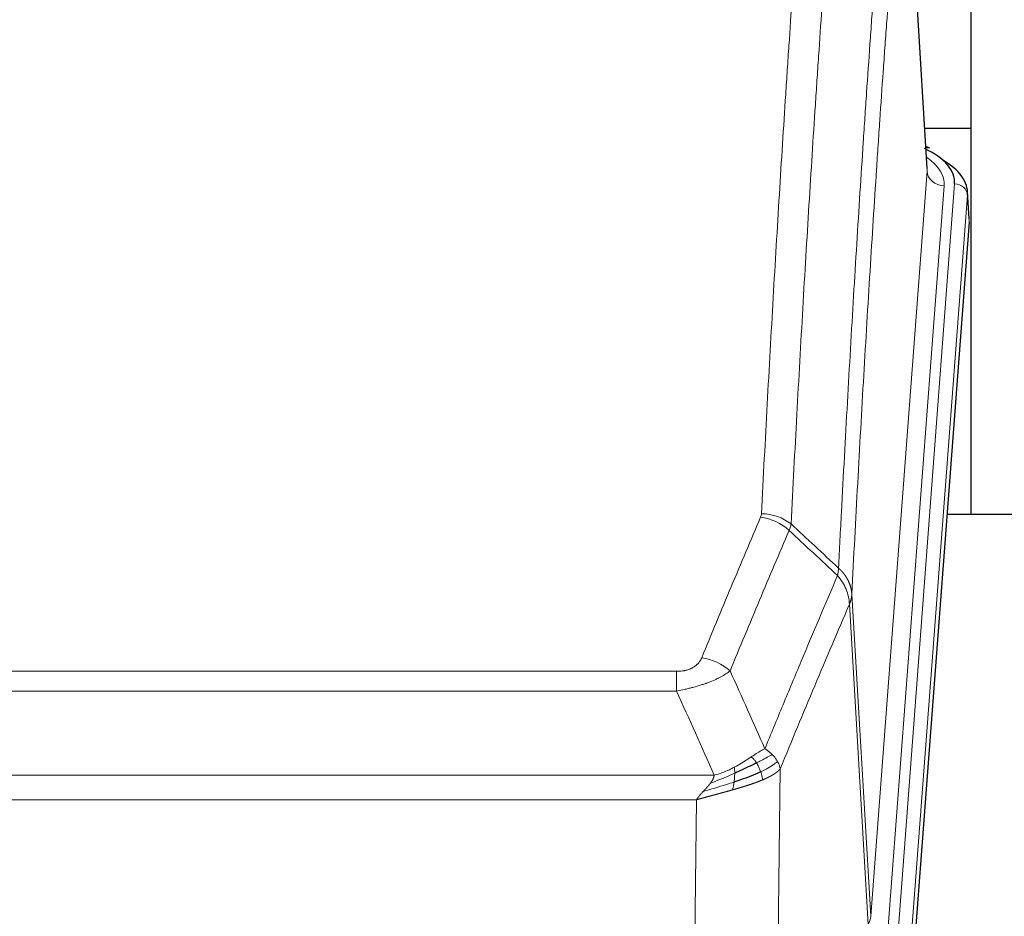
# Model space of a CAD drawing. Header units: inches. Extents: x 0 to 23760, y -13 to 16800.
# Tile 276 of 280: x 21159 to 21387, y 14396 to 14604. Entities that reach past the tile are written whole.
import ezdxf

# ---------------------------------------------------------------- set-up
doc = ezdxf.new("R2010")
doc.units = ezdxf.units.IN
doc.layers.add('1', color=7, linetype='Continuous', true_color=0xffffff)

msp = doc.modelspace()

# ---------------------------------------------------------------- linework, layer by layer
at = {"layer": '1', "color": 2, "linetype": 'Continuous', "lineweight": 25}
for p, q in [((21379.668, 14578.645), (21379.668, 14681.753)), ((21369.436, 14569.25), (21364.186, 14655.887)), ((21368.815, 14578.645), (21379.668, 14578.645)), ((21379.668, 14489.07), (21379.668, 14578.645)), ((21370.068, 14573.957), (21369.125, 14574.393)), ((21379.196, 14557.617), (21378.815, 14563.9)), ((21379.19, 14556.834), (21366.072, 14383.38)), ((21452.008, 14489.07), (21374.065, 14489.07))]:
    msp.add_line(p, q, dxfattribs=at)
at = {"layer": '1', "color": 110, "linetype": 'Continuous', "lineweight": 13}
for p, q in [((21369.432, 14568.675), (21364.184, 14655.264)), ((21356.365, 14395.902), (21369.432, 14568.675)), ((21373.424, 14565.248), (21360.358, 14392.475)), ((21362.705, 14392.323), (21375.816, 14565.683)), ((21378.81, 14563.113), (21365.699, 14389.753)), ((21379.19, 14556.834), (21378.81, 14563.113)), ((21351.989, 14470.578), (21356.365, 14395.902)), ((21355.784, 14393.993), (21351.433, 14468.245)), ((21105.997, 14452.697), (21311.339, 14452.697)), ((21311.339, 14448.134), (21311.339, 14452.697)), ((21311.339, 14448.134), (21105.997, 14448.134)), ((21335.39, 14430.1), (21334.432, 14354.449)), ((21097.265, 14428.654), (21320.071, 14428.654)), ((21315.958, 14422.91), (21101.378, 14422.91)), ((21314.99, 14346.414), (21315.958, 14422.91))]:
    msp.add_line(p, q, dxfattribs=at)
at = {"layer": '1', "color": 2, "linetype": 'Continuous', "lineweight": 25}
for centre, major_axis, ratio, start_param, end_param in [((21351.796, 14566.057), (24.034, 0.016), 0.461198, 6.2480186, 7.0671317), ((21368.81, 14571.234), (1.258, 2.724), 0.6272114, 6.2831797, 6.7581181), ((21351.796, 14563.396), (27.03, 0.194), 0.4633579, 6.2451225, 6.9481136)]:
    msp.add_ellipse(centre, major_axis=major_axis, ratio=ratio, start_param=start_param, end_param=end_param, dxfattribs=at)
at = {"layer": '1', "color": 110, "linetype": 'Continuous', "lineweight": 13}
for centre, major_axis, ratio, start_param, end_param in [((21349.405, 14565.622), (24.034, 0.016), 0.461198, 6.2480186, 6.8801307), ((21373.424, 14568.796), (3.989, -0.302), 0.8864705, 3.2608937, 4.7793301), ((21375.816, 14563.022), (2.991, -0.226), 0.8864705, 0.119301, 1.6377375), ((21330.848, 14480.157), (-9.188, 3.948), 0.8056434, 4.2999866, 5.045624), ((21331.035, 14480.949), (-9.987, 0.512), 0.8285973, 3.9974013, 4.7548106), ((21317.186, 14447.696), (9.245, -3.812), 0.7933159, 1.14397, 1.886928), ((21336.34, 14396.414), (-20.038, 0.241), 0.4621297, 2.903225, 3.1123764)]:
    msp.add_ellipse(centre, major_axis=major_axis, ratio=ratio, start_param=start_param, end_param=end_param, dxfattribs=at)
for points, knots in [([(21331.035, 14489.239), (21331.473, 14497.817), (21332.363, 14514.736), (21333.284, 14531.178), (21333.986, 14543.331), (21334.222, 14547.352), (21334.698, 14555.335), (21334.937, 14559.296), (21335.663, 14571.092), (21336.154, 14578.833), (21336.778, 14588.358), (21336.903, 14590.255), (21337.154, 14594.033), (21337.532, 14599.678), (21337.915, 14605.252), (21338.686, 14616.306), (21339.728, 14630.795), (21341.335, 14651.78), (21342.436, 14665.27), (21342.994, 14671.89)], [0, 0, 0, 0, 0.125, 0.25, 0.25, 0.3125, 0.3125, 0.375, 0.375, 0.5, 0.5, 0.53125, 0.53125, 0.5625, 0.625, 0.625, 0.75, 0.875, 1, 1, 1, 1]), ([(21349.877, 14669.301), (21349.319, 14662.688), (21348.217, 14649.214), (21346.607, 14628.253), (21345.563, 14613.781), (21344.792, 14602.739), (21344.409, 14597.172), (21344.03, 14591.534), (21343.778, 14587.76), (21343.653, 14585.865), (21343.028, 14576.351), (21342.536, 14568.619), (21341.81, 14556.837), (21341.57, 14552.881), (21341.094, 14544.907), (21340.857, 14540.891), (21340.154, 14528.752), (21339.232, 14512.329), (21338.341, 14495.431), (21337.903, 14486.862)], [0, 0, 0, 0, 0.125, 0.25, 0.375, 0.375, 0.4375, 0.46875, 0.46875, 0.5, 0.5, 0.625, 0.625, 0.6875, 0.6875, 0.75, 0.75, 0.875, 1, 1, 1, 1]), ([(21348.9, 14476.64), (21348.955, 14477.73), (21349.011, 14478.819), (21349.123, 14480.991), (21349.292, 14484.245), (21349.687, 14491.795), (21350.031, 14498.196), (21350.724, 14510.906), (21351.664, 14527.603), (21353.123, 14551.905), (21354.127, 14567.609), (21354.701, 14576.303), (21354.765, 14577.267), (21354.893, 14579.191), (21355.085, 14582.072), (21355.537, 14588.75), (21355.928, 14594.403), (21356.257, 14599.073), (21356.323, 14600.005), (21356.455, 14601.866), (21356.653, 14604.65), (21357.118, 14611.103), (21357.521, 14616.562), (21358.332, 14627.381), (21359.43, 14641.545), (21360.557, 14655.189), (21361.129, 14661.88)], [0, 0, 0, 0, 0.015625, 0.015625, 0.03125, 0.0625, 0.125, 0.125, 0.25, 0.375, 0.5, 0.5, 0.515625, 0.515625, 0.53125, 0.5625, 0.625, 0.625, 0.640625, 0.640625, 0.65625, 0.6875, 0.75, 0.75, 0.875, 1, 1, 1, 1]), ([(21364.184, 14655.264), (21363.614, 14648.591), (21362.49, 14634.986), (21361.396, 14620.861), (21360.586, 14610.073), (21360.184, 14604.63), (21359.721, 14598.195), (21359.523, 14595.419), (21359.391, 14593.565), (21359.326, 14592.635), (21358.998, 14587.978), (21358.608, 14582.342), (21358.157, 14575.684), (21357.966, 14572.812), (21357.838, 14570.894), (21357.774, 14569.933), (21357.202, 14561.265), (21356.2, 14545.608), (21354.746, 14521.381), (21353.339, 14496.413), (21352.434, 14479.273), (21351.989, 14470.578)], [0, 0, 0, 0, 0.125, 0.25, 0.25, 0.3125, 0.34375, 0.359375, 0.359375, 0.375, 0.375, 0.4375, 0.46875, 0.484375, 0.484375, 0.5, 0.5, 0.625, 0.75, 0.875, 1, 1, 1, 1]), ([(21317.186, 14455.851), (21318.32, 14458.613), (21319.456, 14461.363), (21321.728, 14466.841), (21322.866, 14469.568), (21326.281, 14477.716), (21328.562, 14483.103), (21330.848, 14488.444)], [0, 0, 0, 0, 0.25, 0.25, 0.5, 0.5, 1, 1, 1, 1]), ([(21331.035, 14489.239), (21331.028, 14489.104), (21331.009, 14488.971), (21330.947, 14488.706), (21330.904, 14488.574), (21330.848, 14488.444)], [0, 0, 0, 0, 0.5, 0.5, 1, 1, 1, 1]), ([(21337.444, 14485.357), (21335.156, 14480.021), (21332.872, 14474.639), (21329.452, 14466.498), (21328.314, 14463.773), (21326.038, 14458.3), (21324.902, 14455.553), (21323.766, 14452.794)], [0, 0, 0, 0, 0.5, 0.5, 0.75, 0.75, 1, 1, 1, 1]), ([(21331.834, 14434.746), (21333.231, 14438.161), (21334.631, 14441.559), (21337.433, 14448.32), (21338.836, 14451.684), (21343.05, 14461.724), (21345.865, 14468.348), (21348.687, 14474.903)], [0, 0, 0, 0, 0.25, 0.25, 0.5, 0.5, 1, 1, 1, 1]), ([(21348.9, 14476.64), (21348.879, 14476.376), (21348.863, 14476.089), (21348.805, 14475.499), (21348.763, 14475.197), (21348.687, 14474.903)], [0, 0, 0, 0, 0.5, 0.5, 1, 1, 1, 1]), ([(21348.687, 14474.903), (21349.096, 14474.42), (21349.469, 14473.909), (21350.127, 14472.845), (21350.413, 14472.293), (21350.884, 14471.161), (21351.07, 14470.582), (21351.334, 14469.416), (21351.411, 14468.828), (21351.433, 14468.245)], [0, 0, 0, 0, 0.25, 0.25, 0.5, 0.5, 0.75, 0.75, 1, 1, 1, 1]), ([(21348.9, 14476.64), (21348.912, 14476.629), (21348.938, 14476.606), (21348.975, 14476.571), (21349.014, 14476.536), (21349.052, 14476.501), (21349.09, 14476.465), (21349.129, 14476.429), (21349.167, 14476.392), (21349.206, 14476.355), (21349.244, 14476.317), (21349.283, 14476.279), (21349.322, 14476.24), (21349.361, 14476.201), (21349.4, 14476.161), (21349.439, 14476.121), (21349.478, 14476.081), (21349.517, 14476.04), (21349.557, 14475.998), (21349.596, 14475.956), (21349.635, 14475.913), (21349.674, 14475.87), (21349.713, 14475.827), (21349.753, 14475.783), (21349.792, 14475.738), (21349.831, 14475.693), (21349.87, 14475.647), (21349.909, 14475.601), (21349.948, 14475.555), (21349.987, 14475.508), (21350.026, 14475.46), (21350.065, 14475.412), (21350.104, 14475.363), (21350.143, 14475.314), (21350.181, 14475.264), (21350.22, 14475.214), (21350.258, 14475.163), (21350.296, 14475.111), (21350.334, 14475.059), (21350.372, 14475.007), (21350.41, 14474.954), (21350.448, 14474.9), (21350.485, 14474.846), (21350.523, 14474.791), (21350.56, 14474.736), (21350.597, 14474.68), (21350.633, 14474.624), (21350.67, 14474.567), (21350.706, 14474.509), (21350.742, 14474.451), (21350.778, 14474.393), (21350.813, 14474.334), (21350.848, 14474.274), (21350.883, 14474.214), (21350.918, 14474.153), (21350.952, 14474.091), (21350.986, 14474.03), (21351.02, 14473.967), (21351.053, 14473.904), (21351.088, 14473.836), (21351.125, 14473.763), (21351.163, 14473.685), (21351.201, 14473.607), (21351.238, 14473.529), (21351.274, 14473.45), (21351.309, 14473.371), (21351.343, 14473.292), (21351.376, 14473.213), (21351.409, 14473.133), (21351.441, 14473.053), (21351.471, 14472.973), (21351.501, 14472.893), (21351.531, 14472.812), (21351.559, 14472.731), (21351.586, 14472.65), (21351.613, 14472.569), (21351.639, 14472.488), (21351.664, 14472.406), (21351.688, 14472.324), (21351.711, 14472.242), (21351.733, 14472.16), (21351.755, 14472.078), (21351.775, 14471.996), (21351.795, 14471.913), (21351.814, 14471.83), (21351.831, 14471.748), (21351.848, 14471.665), (21351.865, 14471.582), (21351.88, 14471.498), (21351.894, 14471.415), (21351.908, 14471.332), (21351.92, 14471.248), (21351.932, 14471.165), (21351.943, 14471.081), (21351.953, 14470.997), (21351.962, 14470.914), (21351.97, 14470.83), (21351.977, 14470.746), (21351.984, 14470.662), (21351.987, 14470.606), (21351.989, 14470.578)], [0, 0, 0, 0, 0.0069372, 0.0139334, 0.0209887, 0.028103, 0.0352764, 0.0425088, 0.0498003, 0.0571509, 0.0645605, 0.0720292, 0.0795569, 0.0871437, 0.0947896, 0.1024945, 0.1102584, 0.1180815, 0.1259636, 0.1339048, 0.141905, 0.1499643, 0.1580827, 0.1662601, 0.1744966, 0.1827922, 0.1911468, 0.1995605, 0.2080333, 0.2165651, 0.225156, 0.233806, 0.2425151, 0.2512832, 0.2601104, 0.2689967, 0.277942, 0.2869465, 0.29601, 0.3051325, 0.3143142, 0.3235549, 0.3328547, 0.3422136, 0.3516315, 0.3611085, 0.3706446, 0.3802398, 0.3898941, 0.3996074, 0.4093798, 0.4192113, 0.4291019, 0.4390515, 0.4490602, 0.459128, 0.4692549, 0.4794409, 0.4896859, 0.4999901, 0.5124905, 0.524991, 0.5374914, 0.5499918, 0.5624922, 0.5749926, 0.587493, 0.5999934, 0.6124937, 0.6249941, 0.6374944, 0.6499948, 0.6624951, 0.6749954, 0.6874957, 0.699996, 0.7124963, 0.7249966, 0.7374968, 0.7499971, 0.7624973, 0.7749976, 0.7874978, 0.799998, 0.8124982, 0.8249984, 0.8374986, 0.8499988, 0.8624989, 0.8749991, 0.8874992, 0.8999993, 0.9124995, 0.9249996, 0.9374997, 0.9499998, 0.9624998, 0.9749999, 0.9875, 1, 1, 1, 1]), ([(21351.989, 14470.578), (21351.989, 14470.571), (21351.987, 14470.545), (21351.984, 14470.489), (21351.977, 14470.397), (21351.965, 14470.27), (21351.946, 14470.108), (21351.918, 14469.911), (21351.876, 14469.678), (21351.832, 14469.479), (21351.794, 14469.325), (21351.768, 14469.229), (21351.742, 14469.136), (21351.715, 14469.044), (21351.688, 14468.955), (21351.66, 14468.867), (21351.632, 14468.782), (21351.604, 14468.699), (21351.575, 14468.618), (21351.546, 14468.539), (21351.518, 14468.463), (21351.489, 14468.388), (21351.461, 14468.316), (21351.442, 14468.268), (21351.433, 14468.245)], [0, 0, 0, 0, 0.0092499, 0.0337179, 0.073404, 0.128308, 0.1984299, 0.2837694, 0.3843264, 0.5001005, 0.5424888, 0.5838484, 0.6241794, 0.6634821, 0.7017567, 0.7390032, 0.7752221, 0.8104134, 0.8445775, 0.8777146, 0.909825, 0.9409091, 0.9709673, 1, 1, 1, 1]), ([(21351.433, 14468.245), (21348.747, 14462.012), (21346.067, 14455.717), (21342.056, 14446.18), (21340.721, 14442.986), (21338.053, 14436.566), (21336.721, 14433.341), (21335.39, 14430.1)], [0, 0, 0, 0, 0.5, 0.5, 0.75, 0.75, 1, 1, 1, 1]), ([(21317.186, 14455.851), (21317.165, 14455.8), (21317.143, 14455.749), (21317.097, 14455.647), (21317.073, 14455.597), (21316.998, 14455.445), (21316.943, 14455.345), (21316.825, 14455.148), (21316.762, 14455.05), (21316.625, 14454.857), (21316.552, 14454.762), (21316.395, 14454.574), (21316.311, 14454.482), (21316.175, 14454.345), (21316.129, 14454.3), (21316.032, 14454.21), (21315.982, 14454.166), (21315.829, 14454.035), (21315.721, 14453.95), (21315.493, 14453.787), (21315.373, 14453.709), (21315.184, 14453.596), (21315.086, 14453.54), (21314.985, 14453.487), (21314.917, 14453.452), (21314.883, 14453.434), (21314.708, 14453.349), (21314.564, 14453.285), (21314.117, 14453.108), (21313.8, 14453.009), (21313.38, 14452.909), (21313.295, 14452.891), (21313.122, 14452.856), (21313.035, 14452.84), (21312.773, 14452.796), (21312.597, 14452.772), (21312.243, 14452.734), (21312.064, 14452.72), (21311.704, 14452.702), (21311.522, 14452.697), (21311.339, 14452.697)], [0, 0, 0, 0, 0.03125, 0.03125, 0.0625, 0.0625, 0.125, 0.125, 0.1875, 0.1875, 0.25, 0.25, 0.3125, 0.3125, 0.34375, 0.34375, 0.375, 0.375, 0.4375, 0.4375, 0.5, 0.5, 0.53125, 0.546875, 0.546875, 0.5625, 0.5625, 0.625, 0.625, 0.75, 0.75, 0.78125, 0.78125, 0.8125, 0.8125, 0.875, 0.875, 0.9375, 0.9375, 1, 1, 1, 1]), ([(21323.766, 14452.794), (21323.469, 14452.561), (21323.142, 14452.33), (21322.43, 14451.872), (21322.043, 14451.646), (21321.415, 14451.309), (21321.143, 14451.17), (21320.858, 14451.032), (21320.742, 14450.976), (21320.684, 14450.949), (21320.509, 14450.866), (21320.39, 14450.812), (21319.788, 14450.54), (21319.279, 14450.33), (21318.606, 14450.074), (21318.47, 14450.023), (21318.263, 14449.948), (21318.194, 14449.923), (21318.054, 14449.873), (21317.984, 14449.848), (21317.632, 14449.725), (21317.345, 14449.629), (21316.469, 14449.348), (21315.864, 14449.171), (21315.16, 14448.981), (21315.082, 14448.961), (21314.924, 14448.919), (21314.845, 14448.899), (21314.607, 14448.838), (21314.448, 14448.798), (21313.968, 14448.68), (21313.645, 14448.605), (21312.67, 14448.388), (21312.01, 14448.255), (21311.339, 14448.134)], [0, 0, 0, 0, 0.125, 0.125, 0.25, 0.25, 0.3125, 0.328125, 0.328125, 0.34375, 0.34375, 0.375, 0.375, 0.5, 0.5, 0.53125, 0.53125, 0.546875, 0.546875, 0.5625, 0.5625, 0.625, 0.625, 0.75, 0.75, 0.765625, 0.765625, 0.78125, 0.78125, 0.8125, 0.8125, 0.875, 0.875, 1, 1, 1, 1]), ([(21331.834, 14434.746), (21331.141, 14434.419), (21330.374, 14433.953), (21329.247, 14433.233), (21328.957, 14433.044), (21328.658, 14432.851)], [0, 0, 0, 0, 0.75, 0.75, 1, 1, 1, 1]), ([(21333.541, 14433.401), (21333.418, 14433.525), (21333.29, 14433.646), (21332.957, 14433.942), (21332.747, 14434.113), (21332.305, 14434.441), (21332.074, 14434.597), (21331.834, 14434.746)], [0, 0, 0, 0, 0.25, 0.25, 0.625, 0.625, 1, 1, 1, 1]), ([(21328.658, 14432.851), (21328.509, 14432.754), (21328.357, 14432.655), (21327.743, 14432.258), (21327.263, 14431.951), (21326.269, 14431.337), (21325.755, 14431.031), (21325.048, 14430.636), (21324.869, 14430.539), (21324.689, 14430.443)], [0, 0, 0, 0, 0.125, 0.125, 0.5, 0.5, 0.875, 0.875, 1, 1, 1, 1]), ([(21329.883, 14431.47), (21329.784, 14431.626), (21329.682, 14431.773), (21329.426, 14432.117), (21329.268, 14432.301), (21328.958, 14432.617), (21328.804, 14432.749), (21328.658, 14432.851)], [0, 0, 0, 0, 0.25, 0.25, 0.625, 0.625, 1, 1, 1, 1]), ([(21333.541, 14433.401), (21332.842, 14433.018), (21331.971, 14432.546), (21330.611, 14431.841), (21330.254, 14431.658), (21329.883, 14431.47)], [0, 0, 0, 0, 0.75, 0.75, 1, 1, 1, 1]), ([(21330.868, 14429.397), (21330.837, 14429.486), (21330.805, 14429.575), (21330.671, 14429.932), (21330.558, 14430.202), (21330.308, 14430.731), (21330.172, 14430.989), (21329.981, 14431.313), (21329.932, 14431.393), (21329.883, 14431.47)], [0, 0, 0, 0, 0.125, 0.125, 0.5, 0.5, 0.875, 0.875, 1, 1, 1, 1]), ([(21334.751, 14431.813), (21334.139, 14431.229), (21333.243, 14430.621), (21331.713, 14429.805), (21331.303, 14429.601), (21330.868, 14429.397)], [0, 0, 0, 0, 0.75, 0.75, 1, 1, 1, 1]), ([(21334.751, 14431.813), (21334.712, 14431.883), (21334.672, 14431.952), (21334.504, 14432.228), (21334.365, 14432.431), (21334.062, 14432.83), (21333.897, 14433.024), (21333.662, 14433.277), (21333.602, 14433.339), (21333.541, 14433.401)], [0, 0, 0, 0, 0.125, 0.125, 0.5, 0.5, 0.875, 0.875, 1, 1, 1, 1]), ([(21335.39, 14430.1), (21335.306, 14430.533), (21335.164, 14430.967), (21334.901, 14431.533), (21334.829, 14431.674), (21334.751, 14431.813)], [0, 0, 0, 0, 0.75, 0.75, 1, 1, 1, 1]), ([(21324.839, 14429.073), (21324.382, 14428.869), (21323.918, 14428.666), (21322.047, 14427.861), (21320.611, 14427.278), (21319.2, 14426.756)], [0, 0, 0, 0, 0.25, 0.25, 1, 1, 1, 1]), ([(21324.689, 14430.443), (21324.328, 14430.251), (21323.961, 14430.066), (21322.467, 14429.362), (21321.291, 14428.92), (21320.071, 14428.654)], [0, 0, 0, 0, 0.25, 0.25, 1, 1, 1, 1]), ([(21324.67, 14427.013), (21324.682, 14427.1), (21324.694, 14427.188), (21324.739, 14427.541), (21324.768, 14427.809), (21324.811, 14428.335), (21324.826, 14428.592), (21324.837, 14428.916), (21324.838, 14428.996), (21324.839, 14429.073)], [0, 0, 0, 0, 0.125, 0.125, 0.5, 0.5, 0.875, 0.875, 1, 1, 1, 1]), ([(21324.839, 14429.073), (21324.841, 14429.228), (21324.839, 14429.376), (21324.826, 14429.72), (21324.81, 14429.903), (21324.762, 14430.216), (21324.729, 14430.345), (21324.689, 14430.443)], [0, 0, 0, 0, 0.25, 0.25, 0.625, 0.625, 1, 1, 1, 1]), ([(21331.358, 14427.552), (21331.287, 14427.913), (21331.188, 14428.371), (21330.986, 14429.047), (21330.93, 14429.221), (21330.868, 14429.397)], [0, 0, 0, 0, 0.75, 0.75, 1, 1, 1, 1]), ([(21335.39, 14430.1), (21335.384, 14430.093), (21335.372, 14430.078), (21335.354, 14430.057), (21335.336, 14430.035), (21335.318, 14430.014), (21335.299, 14429.993), (21335.28, 14429.972), (21335.261, 14429.951), (21335.242, 14429.93), (21335.223, 14429.909), (21335.203, 14429.888), (21335.184, 14429.867), (21335.164, 14429.847), (21335.144, 14429.826), (21335.124, 14429.806), (21335.104, 14429.785), (21335.083, 14429.765), (21335.063, 14429.745), (21335.042, 14429.725), (21335.021, 14429.705), (21335, 14429.685), (21334.979, 14429.665), (21334.958, 14429.645), (21334.937, 14429.626), (21334.915, 14429.606), (21334.894, 14429.586), (21334.872, 14429.567), (21334.85, 14429.548), (21334.828, 14429.528), (21334.806, 14429.509), (21334.784, 14429.49), (21334.762, 14429.471), (21334.739, 14429.452), (21334.717, 14429.434), (21334.694, 14429.415), (21334.671, 14429.396), (21334.648, 14429.378), (21334.625, 14429.359), (21334.602, 14429.341), (21334.579, 14429.322), (21334.556, 14429.304), (21334.533, 14429.286), (21334.509, 14429.268), (21334.486, 14429.25), (21334.462, 14429.232), (21334.439, 14429.214), (21334.415, 14429.197), (21334.391, 14429.179), (21334.367, 14429.161), (21334.343, 14429.144), (21334.319, 14429.127), (21334.295, 14429.109), (21334.271, 14429.092), (21334.247, 14429.075), (21334.223, 14429.058), (21334.199, 14429.041), (21334.174, 14429.024), (21334.15, 14429.007), (21334.125, 14428.991), (21334.101, 14428.974), (21334.076, 14428.957), (21334.052, 14428.941), (21334.027, 14428.925), (21334.002, 14428.908), (21333.978, 14428.892), (21333.953, 14428.876), (21333.928, 14428.86), (21333.903, 14428.844), (21333.878, 14428.828), (21333.853, 14428.812), (21333.829, 14428.796), (21333.804, 14428.781), (21333.779, 14428.765), (21333.754, 14428.75), (21333.729, 14428.734), (21333.704, 14428.719), (21333.679, 14428.704), (21333.654, 14428.689), (21333.629, 14428.674), (21333.604, 14428.659), (21333.578, 14428.644), (21333.553, 14428.629), (21333.528, 14428.614), (21333.503, 14428.599), (21333.478, 14428.585), (21333.453, 14428.57), (21333.428, 14428.556), (21333.403, 14428.541), (21333.378, 14428.527), (21333.353, 14428.513), (21333.328, 14428.499), (21333.303, 14428.485), (21333.278, 14428.471), (21333.253, 14428.457), (21333.228, 14428.443), (21333.203, 14428.429), (21333.178, 14428.416), (21333.153, 14428.402), (21333.128, 14428.389), (21333.103, 14428.375), (21333.078, 14428.362), (21333.053, 14428.349), (21333.029, 14428.335), (21333.004, 14428.322), (21332.979, 14428.309), (21332.955, 14428.296), (21332.93, 14428.283), (21332.905, 14428.27), (21332.881, 14428.258), (21332.856, 14428.245), (21332.832, 14428.232), (21332.807, 14428.22), (21332.783, 14428.208), (21332.759, 14428.195), (21332.734, 14428.183), (21332.71, 14428.171), (21332.686, 14428.159), (21332.662, 14428.146), (21332.638, 14428.134), (21332.613, 14428.123), (21332.59, 14428.111), (21332.566, 14428.099), (21332.542, 14428.087), (21332.518, 14428.076), (21332.494, 14428.064), (21332.471, 14428.053), (21332.447, 14428.041), (21332.423, 14428.03), (21332.4, 14428.019), (21332.377, 14428.007), (21332.353, 14427.996), (21332.33, 14427.985), (21332.307, 14427.974), (21332.284, 14427.963), (21332.261, 14427.952), (21332.238, 14427.942), (21332.215, 14427.931), (21332.192, 14427.92), (21332.169, 14427.91), (21332.147, 14427.899), (21332.124, 14427.889), (21332.102, 14427.879), (21332.079, 14427.868), (21332.057, 14427.858), (21332.035, 14427.848), (21332.013, 14427.838), (21331.991, 14427.828), (21331.969, 14427.818), (21331.947, 14427.808), (21331.925, 14427.798), (21331.903, 14427.789), (21331.882, 14427.779), (21331.86, 14427.769), (21331.839, 14427.76), (21331.818, 14427.75), (21331.797, 14427.741), (21331.776, 14427.732), (21331.755, 14427.723), (21331.734, 14427.713), (21331.713, 14427.704), (21331.692, 14427.695), (21331.672, 14427.686), (21331.651, 14427.677), (21331.631, 14427.669), (21331.611, 14427.66), (21331.591, 14427.651), (21331.571, 14427.642), (21331.551, 14427.634), (21331.531, 14427.625), (21331.511, 14427.617), (21331.492, 14427.608), (21331.473, 14427.6), (21331.453, 14427.592), (21331.434, 14427.584), (21331.415, 14427.576), (21331.396, 14427.568), (21331.377, 14427.56), (21331.365, 14427.554), (21331.358, 14427.552)], [0, 0, 0, 0, 0.0080212, 0.0160154, 0.0239827, 0.0319231, 0.0398365, 0.0477229, 0.0555824, 0.0634149, 0.0712205, 0.0789992, 0.0867509, 0.0944756, 0.1021734, 0.1098443, 0.1174881, 0.1251051, 0.1326951, 0.1402581, 0.1477942, 0.1553034, 0.1627856, 0.1702408, 0.1776691, 0.1850704, 0.1924448, 0.1997923, 0.2071128, 0.2144063, 0.2216729, 0.2289126, 0.2361253, 0.243311, 0.2504698, 0.2576016, 0.2647065, 0.2717845, 0.2788355, 0.2858595, 0.2928566, 0.2998268, 0.30677, 0.3136862, 0.3205755, 0.3274379, 0.3342733, 0.3410817, 0.3478632, 0.3546178, 0.3613454, 0.3680461, 0.3747198, 0.3813665, 0.3879863, 0.3945792, 0.4011451, 0.4076841, 0.4141961, 0.4206811, 0.4271393, 0.4335704, 0.4399746, 0.4463519, 0.4527022, 0.4590256, 0.465322, 0.4715915, 0.477834, 0.4840496, 0.4902382, 0.4963999, 0.5025346, 0.5086424, 0.5147232, 0.5207771, 0.526804, 0.532804, 0.5387771, 0.5447232, 0.5506423, 0.5565345, 0.5623997, 0.568238, 0.5740494, 0.5798338, 0.5855912, 0.5913217, 0.5970253, 0.6027019, 0.6083515, 0.6139742, 0.61957, 0.6251388, 0.6306807, 0.6361956, 0.6416836, 0.6471446, 0.6525787, 0.6579858, 0.663366, 0.6687192, 0.6740455, 0.6793448, 0.6846172, 0.6898627, 0.6950812, 0.7002727, 0.7054373, 0.710575, 0.7156857, 0.7207694, 0.7258262, 0.7308561, 0.735859, 0.740835, 0.745784, 0.7507061, 0.7556012, 0.7604694, 0.7653107, 0.7701249, 0.7749123, 0.7796727, 0.7844061, 0.7891127, 0.7937922, 0.7984448, 0.8030705, 0.8076692, 0.812241, 0.8167858, 0.8213037, 0.8257947, 0.8302587, 0.8346957, 0.8391058, 0.843489, 0.8478452, 0.8521745, 0.8564768, 0.8607522, 0.8650006, 0.8692221, 0.8734166, 0.8775842, 0.8817249, 0.8858386, 0.8899254, 0.8939852, 0.8980181, 0.902024, 0.906003, 0.909955, 0.9138802, 0.9177783, 0.9216495, 0.9254938, 0.9293111, 0.9331015, 0.936865, 0.9406015, 0.944311, 0.9479937, 0.9516493, 0.9552781, 0.9588799, 0.9624547, 0.9660026, 0.9695236, 0.9730176, 0.9764847, 0.9799249, 0.9833381, 0.9867243, 0.9900837, 0.993416, 0.9967215, 1, 1, 1, 1]), ([(21324.67, 14427.013), (21324.092, 14426.822), (21323.505, 14426.634), (21321.131, 14425.892), (21319.301, 14425.362), (21317.529, 14424.858)], [0, 0, 0, 0, 0.25, 0.25, 1, 1, 1, 1]), ([(21317.529, 14424.858), (21317.543, 14424.874), (21317.571, 14424.904), (21317.613, 14424.949), (21317.653, 14424.993), (21317.693, 14425.035), (21317.731, 14425.077), (21317.769, 14425.117), (21317.805, 14425.157), (21317.84, 14425.195), (21317.874, 14425.232), (21317.908, 14425.268), (21317.94, 14425.302), (21317.971, 14425.336), (21318.001, 14425.368), (21318.03, 14425.4), (21318.058, 14425.43), (21318.084, 14425.459), (21318.11, 14425.487), (21318.135, 14425.514), (21318.159, 14425.539), (21318.181, 14425.564), (21318.203, 14425.587), (21318.223, 14425.609), (21318.243, 14425.63), (21318.261, 14425.65), (21318.278, 14425.669), (21318.295, 14425.686), (21318.31, 14425.703), (21318.324, 14425.718), (21318.337, 14425.733), (21318.349, 14425.746), (21318.36, 14425.758), (21318.37, 14425.768), (21318.379, 14425.778), (21318.387, 14425.787), (21318.394, 14425.794), (21318.4, 14425.8), (21318.404, 14425.805), (21318.417, 14425.819), (21318.438, 14425.842), (21318.466, 14425.875), (21318.495, 14425.907), (21318.523, 14425.938), (21318.551, 14425.97), (21318.579, 14426.001), (21318.606, 14426.032), (21318.633, 14426.063), (21318.66, 14426.094), (21318.686, 14426.124), (21318.712, 14426.154), (21318.738, 14426.184), (21318.763, 14426.214), (21318.788, 14426.243), (21318.813, 14426.272), (21318.837, 14426.301), (21318.861, 14426.33), (21318.885, 14426.358), (21318.908, 14426.387), (21318.931, 14426.415), (21318.954, 14426.442), (21318.976, 14426.47), (21318.998, 14426.497), (21319.02, 14426.524), (21319.041, 14426.551), (21319.062, 14426.577), (21319.083, 14426.603), (21319.103, 14426.629), (21319.123, 14426.655), (21319.143, 14426.68), (21319.162, 14426.706), (21319.181, 14426.731), (21319.194, 14426.747), (21319.2, 14426.756)], [0, 0, 0, 0, 0.0247661, 0.0489206, 0.0724636, 0.0953949, 0.1177147, 0.1394229, 0.1605195, 0.1810045, 0.2008779, 0.2201398, 0.23879, 0.2568287, 0.2742558, 0.2910713, 0.3072753, 0.3228676, 0.3378484, 0.3522176, 0.3659752, 0.3791212, 0.3916556, 0.4035785, 0.4148897, 0.4255894, 0.4356775, 0.445154, 0.454019, 0.4622723, 0.4699141, 0.4769443, 0.4833629, 0.48917, 0.4943654, 0.4989493, 0.5029216, 0.5062824, 0.5090316, 0.5111692, 0.5284651, 0.5456049, 0.5625886, 0.5794163, 0.5960881, 0.612604, 0.6289642, 0.6451687, 0.6612176, 0.6771111, 0.6928491, 0.7084319, 0.7238594, 0.7391318, 0.7542492, 0.7692118, 0.7840195, 0.7986726, 0.8131712, 0.8275153, 0.8417051, 0.8557408, 0.8696224, 0.8833501, 0.8969241, 0.9103445, 0.9236114, 0.936725, 0.9496856, 0.9624932, 0.975148, 0.9876502, 1, 1, 1, 1]), ([(21319.2, 14426.756), (21319.208, 14426.766), (21319.224, 14426.788), (21319.248, 14426.819), (21319.271, 14426.851), (21319.294, 14426.883), (21319.317, 14426.915), (21319.339, 14426.946), (21319.361, 14426.978), (21319.383, 14427.009), (21319.404, 14427.04), (21319.425, 14427.071), (21319.446, 14427.102), (21319.466, 14427.133), (21319.486, 14427.164), (21319.505, 14427.195), (21319.525, 14427.226), (21319.544, 14427.256), (21319.562, 14427.287), (21319.581, 14427.317), (21319.599, 14427.347), (21319.616, 14427.377), (21319.634, 14427.407), (21319.651, 14427.437), (21319.667, 14427.467), (21319.684, 14427.497), (21319.7, 14427.527), (21319.715, 14427.556), (21319.731, 14427.586), (21319.746, 14427.615), (21319.761, 14427.644), (21319.775, 14427.673), (21319.789, 14427.702), (21319.803, 14427.731), (21319.816, 14427.76), (21319.829, 14427.789), (21319.842, 14427.818), (21319.854, 14427.846), (21319.866, 14427.874), (21319.878, 14427.903), (21319.889, 14427.931), (21319.9, 14427.959), (21319.911, 14427.987), (21319.921, 14428.015), (21319.931, 14428.043), (21319.941, 14428.071), (21319.95, 14428.098), (21319.959, 14428.126), (21319.968, 14428.153), (21319.977, 14428.18), (21319.985, 14428.208), (21319.992, 14428.235), (21320, 14428.262), (21320.007, 14428.289), (21320.014, 14428.315), (21320.02, 14428.342), (21320.026, 14428.369), (21320.032, 14428.395), (21320.037, 14428.421), (21320.042, 14428.448), (21320.047, 14428.474), (21320.051, 14428.5), (21320.056, 14428.526), (21320.059, 14428.552), (21320.063, 14428.578), (21320.066, 14428.603), (21320.069, 14428.629), (21320.07, 14428.646), (21320.071, 14428.654)], [0, 0, 0, 0, 0.0185022, 0.0368847, 0.0551481, 0.073293, 0.0913199, 0.1092294, 0.1270222, 0.1446988, 0.1622598, 0.1797059, 0.1970378, 0.2142561, 0.2313614, 0.2483544, 0.265236, 0.2820066, 0.2986672, 0.3152184, 0.331661, 0.3479958, 0.3642235, 0.380345, 0.3963611, 0.4122725, 0.4280803, 0.4437851, 0.459388, 0.4748898, 0.4902915, 0.5055939, 0.5207981, 0.535905, 0.5509156, 0.565831, 0.5806521, 0.5953801, 0.6100159, 0.6245607, 0.6390157, 0.6533819, 0.6676604, 0.6818526, 0.6959596, 0.7099825, 0.7239227, 0.7377815, 0.75156, 0.7652597, 0.7788818, 0.7924277, 0.8058989, 0.8192966, 0.8326224, 0.8458776, 0.8590638, 0.8721825, 0.8852351, 0.8982233, 0.9111485, 0.9240124, 0.9368166, 0.9495628, 0.9622525, 0.9748874, 0.9874694, 1, 1, 1, 1]), ([(21331.358, 14427.552), (21331.344, 14427.545), (21331.314, 14427.533), (21331.27, 14427.514), (21331.226, 14427.496), (21331.181, 14427.477), (21331.137, 14427.459), (21331.092, 14427.441), (21331.048, 14427.422), (21331.003, 14427.404), (21330.958, 14427.386), (21330.913, 14427.367), (21330.868, 14427.349), (21330.822, 14427.331), (21330.777, 14427.313), (21330.732, 14427.295), (21330.686, 14427.277), (21330.64, 14427.259), (21330.595, 14427.241), (21330.549, 14427.223), (21330.503, 14427.205), (21330.457, 14427.187), (21330.411, 14427.169), (21330.365, 14427.151), (21330.319, 14427.134), (21330.272, 14427.116), (21330.226, 14427.098), (21330.179, 14427.081), (21330.133, 14427.063), (21330.086, 14427.045), (21330.04, 14427.028), (21329.993, 14427.01), (21329.946, 14426.993), (21329.899, 14426.976), (21329.852, 14426.958), (21329.805, 14426.941), (21329.758, 14426.924), (21329.711, 14426.906), (21329.663, 14426.889), (21329.616, 14426.872), (21329.569, 14426.855), (21329.521, 14426.838), (21329.474, 14426.821), (21329.426, 14426.804), (21329.379, 14426.787), (21329.331, 14426.77), (21329.283, 14426.753), (21329.235, 14426.736), (21329.187, 14426.719), (21329.14, 14426.702), (21329.092, 14426.686), (21329.044, 14426.669), (21328.996, 14426.652), (21328.947, 14426.636), (21328.899, 14426.619), (21328.851, 14426.602), (21328.803, 14426.586), (21328.755, 14426.569), (21328.706, 14426.553), (21328.658, 14426.537), (21328.609, 14426.52), (21328.561, 14426.504), (21328.512, 14426.488), (21328.464, 14426.471), (21328.415, 14426.455), (21328.367, 14426.439), (21328.318, 14426.423), (21328.269, 14426.406), (21328.221, 14426.39), (21328.172, 14426.374), (21328.123, 14426.358), (21328.074, 14426.342), (21328.026, 14426.326), (21327.977, 14426.31), (21327.928, 14426.294), (21327.879, 14426.279), (21327.83, 14426.263), (21327.781, 14426.247), (21327.732, 14426.231), (21327.683, 14426.216), (21327.634, 14426.2), (21327.585, 14426.184), (21327.536, 14426.169), (21327.487, 14426.153), (21327.438, 14426.137), (21327.389, 14426.122), (21327.34, 14426.106), (21327.291, 14426.091), (21327.242, 14426.076), (21327.193, 14426.06), (21327.143, 14426.045), (21327.094, 14426.03), (21327.045, 14426.014), (21326.996, 14425.999), (21326.947, 14425.984), (21326.898, 14425.969), (21326.848, 14425.953), (21326.799, 14425.938), (21326.75, 14425.923), (21326.701, 14425.908), (21326.652, 14425.893), (21326.603, 14425.878), (21326.553, 14425.863), (21326.504, 14425.848), (21326.455, 14425.833), (21326.406, 14425.818), (21326.357, 14425.804), (21326.307, 14425.789), (21326.258, 14425.774), (21326.209, 14425.759), (21326.16, 14425.744), (21326.111, 14425.73), (21326.062, 14425.715), (21326.013, 14425.701), (21325.964, 14425.686), (21325.915, 14425.671), (21325.865, 14425.657), (21325.816, 14425.642), (21325.767, 14425.628), (21325.718, 14425.613), (21325.669, 14425.599), (21325.62, 14425.585), (21325.571, 14425.57), (21325.522, 14425.556), (21325.474, 14425.542), (21325.425, 14425.527), (21325.376, 14425.513), (21325.327, 14425.499), (21325.278, 14425.485), (21325.229, 14425.47), (21325.18, 14425.456), (21325.132, 14425.442), (21325.083, 14425.428), (21325.034, 14425.414), (21324.986, 14425.4), (21324.937, 14425.386), (21324.888, 14425.372), (21324.84, 14425.358), (21324.791, 14425.344), (21324.743, 14425.33), (21324.694, 14425.316), (21324.646, 14425.302), (21324.597, 14425.289), (21324.549, 14425.275), (21324.501, 14425.261), (21324.452, 14425.247), (21324.404, 14425.234), (21324.372, 14425.224), (21324.356, 14425.22)], [0, 0, 0, 0, 0.0076941, 0.0153765, 0.0230472, 0.0307061, 0.0383534, 0.045989, 0.0536129, 0.061225, 0.0688255, 0.0764143, 0.0839914, 0.0915567, 0.0991104, 0.1066524, 0.1141827, 0.1217013, 0.1292082, 0.1367034, 0.1441869, 0.1516588, 0.1591189, 0.1665674, 0.1740041, 0.1814292, 0.1888426, 0.1962444, 0.2036344, 0.2110128, 0.2183794, 0.2257344, 0.2330778, 0.2404094, 0.2477294, 0.2550377, 0.2623343, 0.2696193, 0.2768926, 0.2841542, 0.2914041, 0.2986424, 0.305869, 0.313084, 0.3202872, 0.3274789, 0.3346588, 0.3418271, 0.3489838, 0.3561287, 0.3632621, 0.3703837, 0.3774937, 0.3845921, 0.3916788, 0.3987539, 0.4058173, 0.412869, 0.4199092, 0.4269376, 0.4339544, 0.4409596, 0.4479532, 0.454935, 0.4619053, 0.4688639, 0.4758109, 0.4827462, 0.4896699, 0.496582, 0.5034825, 0.5103713, 0.5172485, 0.524114, 0.5309679, 0.5378102, 0.5446409, 0.55146, 0.5582674, 0.5650632, 0.5718474, 0.57862, 0.5853809, 0.5921303, 0.598868, 0.6055941, 0.6123087, 0.6190116, 0.6257029, 0.6323825, 0.6390506, 0.6457071, 0.652352, 0.6589853, 0.665607, 0.672217, 0.6788155, 0.6854024, 0.6919777, 0.6985414, 0.7050935, 0.7116341, 0.718163, 0.7246804, 0.7311862, 0.7376804, 0.744163, 0.750634, 0.7570935, 0.7635413, 0.7699776, 0.7764024, 0.7828155, 0.7892171, 0.7956072, 0.8019856, 0.8083525, 0.8147079, 0.8210516, 0.8273839, 0.8337045, 0.8400136, 0.8463112, 0.8525972, 0.8588716, 0.8651345, 0.8713859, 0.8776257, 0.8838539, 0.8900706, 0.8962758, 0.9024695, 0.9086516, 0.9148221, 0.9209812, 0.9271287, 0.9332646, 0.9393891, 0.945502, 0.9516034, 0.9576933, 0.9637717, 0.9698385, 0.9758938, 0.9819376, 0.9879699, 0.9939907, 1, 1, 1, 1]), ([(21324.356, 14425.22), (21324.389, 14425.391), (21324.428, 14425.588), (21324.51, 14426.019), (21324.553, 14426.254), (21324.62, 14426.668), (21324.646, 14426.839), (21324.67, 14427.013)], [0, 0, 0, 0, 0.375, 0.375, 0.75, 0.75, 1, 1, 1, 1]), ([(21324.356, 14425.22), (21324.334, 14425.214), (21324.291, 14425.202), (21324.226, 14425.183), (21324.161, 14425.165), (21324.096, 14425.146), (21324.031, 14425.128), (21323.965, 14425.11), (21323.9, 14425.091), (21323.835, 14425.073), (21323.77, 14425.055), (21323.705, 14425.037), (21323.64, 14425.018), (21323.575, 14425), (21323.509, 14424.982), (21323.444, 14424.964), (21323.379, 14424.946), (21323.314, 14424.928), (21323.249, 14424.91), (21323.183, 14424.891), (21323.118, 14424.873), (21323.053, 14424.855), (21322.988, 14424.837), (21322.922, 14424.819), (21322.857, 14424.801), (21322.792, 14424.783), (21322.727, 14424.765), (21322.661, 14424.747), (21322.596, 14424.729), (21322.531, 14424.711), (21322.466, 14424.694), (21322.401, 14424.676), (21322.335, 14424.658), (21322.27, 14424.64), (21322.205, 14424.622), (21322.14, 14424.604), (21322.075, 14424.587), (21322.009, 14424.569), (21321.944, 14424.551), (21321.879, 14424.533), (21321.814, 14424.516), (21321.749, 14424.498), (21321.684, 14424.48), (21321.619, 14424.462), (21321.554, 14424.445), (21321.489, 14424.427), (21321.424, 14424.409), (21321.359, 14424.392), (21321.294, 14424.374), (21321.229, 14424.357), (21321.164, 14424.339), (21321.1, 14424.321), (21321.035, 14424.304), (21320.97, 14424.286), (21320.905, 14424.269), (21320.84, 14424.251), (21320.776, 14424.234), (21320.711, 14424.216), (21320.646, 14424.199), (21320.582, 14424.181), (21320.517, 14424.164), (21320.453, 14424.146), (21320.388, 14424.129), (21320.324, 14424.111), (21320.26, 14424.094), (21320.195, 14424.077), (21320.131, 14424.059), (21320.067, 14424.042), (21320.002, 14424.024), (21319.938, 14424.007), (21319.874, 14423.99), (21319.81, 14423.972), (21319.746, 14423.955), (21319.682, 14423.938), (21319.618, 14423.92), (21319.554, 14423.903), (21319.49, 14423.886), (21319.426, 14423.869), (21319.363, 14423.851), (21319.299, 14423.834), (21319.235, 14423.817), (21319.172, 14423.799), (21319.108, 14423.782), (21319.045, 14423.765), (21318.981, 14423.748), (21318.918, 14423.731), (21318.855, 14423.713), (21318.791, 14423.696), (21318.728, 14423.679), (21318.665, 14423.662), (21318.602, 14423.645), (21318.539, 14423.627), (21318.476, 14423.61), (21318.413, 14423.593), (21318.35, 14423.576), (21318.288, 14423.559), (21318.225, 14423.542), (21318.162, 14423.525), (21318.1, 14423.507), (21318.037, 14423.49), (21317.975, 14423.473), (21317.913, 14423.456), (21317.85, 14423.439), (21317.788, 14423.422), (21317.726, 14423.405), (21317.664, 14423.388), (21317.602, 14423.371), (21317.54, 14423.353), (21317.478, 14423.336), (21317.416, 14423.319), (21317.355, 14423.302), (21317.293, 14423.285), (21317.232, 14423.268), (21317.17, 14423.251), (21317.109, 14423.234), (21317.048, 14423.217), (21316.986, 14423.2), (21316.925, 14423.183), (21316.864, 14423.166), (21316.803, 14423.149), (21316.742, 14423.132), (21316.681, 14423.115), (21316.621, 14423.098), (21316.56, 14423.081), (21316.499, 14423.063), (21316.439, 14423.046), (21316.379, 14423.029), (21316.318, 14423.012), (21316.258, 14422.995), (21316.198, 14422.978), (21316.138, 14422.961), (21316.078, 14422.944), (21316.018, 14422.927), (21315.978, 14422.916), (21315.958, 14422.91)], [0, 0, 0, 0, 0.0081592, 0.0163092, 0.0244501, 0.0325819, 0.0407045, 0.0488181, 0.0569225, 0.0650178, 0.0731041, 0.0811812, 0.0892493, 0.0973083, 0.1053581, 0.113399, 0.1214307, 0.1294534, 0.137467, 0.1454716, 0.1534671, 0.1614536, 0.169431, 0.1773994, 0.1853588, 0.1933091, 0.2012504, 0.2091827, 0.217106, 0.2250203, 0.2329256, 0.2408219, 0.2487092, 0.2565875, 0.2644568, 0.2723172, 0.2801686, 0.288011, 0.2958444, 0.303669, 0.3114845, 0.3192911, 0.3270888, 0.3348775, 0.3426574, 0.3504282, 0.3581902, 0.3659433, 0.3736874, 0.3814227, 0.389149, 0.3968665, 0.4045751, 0.4122748, 0.4199656, 0.4276476, 0.4353206, 0.4429849, 0.4506403, 0.4582868, 0.4659245, 0.4735534, 0.4811734, 0.4887846, 0.496387, 0.5039805, 0.5115653, 0.5191413, 0.5267084, 0.5342668, 0.5418164, 0.5493572, 0.5568893, 0.5644125, 0.5719271, 0.5794328, 0.5869298, 0.5944181, 0.6018976, 0.6093684, 0.6168305, 0.6242839, 0.6317285, 0.6391644, 0.6465917, 0.6540102, 0.6614201, 0.6688212, 0.6762137, 0.6835975, 0.6909727, 0.6983392, 0.705697, 0.7130462, 0.7203868, 0.7277187, 0.735042, 0.7423567, 0.7496628, 0.7569603, 0.7642491, 0.7715294, 0.7788011, 0.7860642, 0.7933187, 0.8005646, 0.807802, 0.8150309, 0.8222512, 0.8294629, 0.8366661, 0.8438608, 0.851047, 0.8582246, 0.8653938, 0.8725544, 0.8797065, 0.8868502, 0.8939854, 0.9011121, 0.9082303, 0.9153401, 0.9224414, 0.9295343, 0.9366187, 0.9436947, 0.9507623, 0.9578214, 0.9648722, 0.9719145, 0.9789485, 0.985974, 0.9929912, 1, 1, 1, 1]), ([(21315.958, 14422.91), (21315.963, 14422.919), (21315.974, 14422.936), (21315.99, 14422.962), (21316.007, 14422.988), (21316.024, 14423.015), (21316.041, 14423.041), (21316.059, 14423.068), (21316.077, 14423.096), (21316.096, 14423.123), (21316.115, 14423.151), (21316.135, 14423.18), (21316.154, 14423.208), (21316.175, 14423.237), (21316.195, 14423.266), (21316.216, 14423.295), (21316.237, 14423.325), (21316.259, 14423.354), (21316.281, 14423.384), (21316.304, 14423.415), (21316.327, 14423.446), (21316.35, 14423.476), (21316.374, 14423.508), (21316.398, 14423.539), (21316.423, 14423.571), (21316.448, 14423.603), (21316.473, 14423.635), (21316.499, 14423.668), (21316.525, 14423.701), (21316.551, 14423.734), (21316.578, 14423.768), (21316.605, 14423.801), (21316.633, 14423.835), (21316.661, 14423.87), (21316.69, 14423.904), (21316.718, 14423.939), (21316.748, 14423.974), (21316.777, 14424.01), (21316.807, 14424.045), (21316.838, 14424.081), (21316.869, 14424.117), (21316.9, 14424.154), (21316.931, 14424.191), (21316.963, 14424.228), (21316.996, 14424.265), (21317.029, 14424.303), (21317.062, 14424.341), (21317.095, 14424.379), (21317.129, 14424.417), (21317.164, 14424.456), (21317.198, 14424.495), (21317.234, 14424.534), (21317.269, 14424.574), (21317.305, 14424.614), (21317.341, 14424.654), (21317.378, 14424.694), (21317.415, 14424.735), (21317.453, 14424.776), (21317.491, 14424.817), (21317.516, 14424.844), (21317.529, 14424.858)], [0, 0, 0, 0, 0.0121901, 0.0245516, 0.0370849, 0.0497905, 0.0626689, 0.0757204, 0.0889455, 0.1023447, 0.1159182, 0.1296666, 0.14359, 0.1576889, 0.1719636, 0.1864145, 0.2010418, 0.2158458, 0.2308268, 0.2459852, 0.261321, 0.2768347, 0.2925265, 0.3083966, 0.3244452, 0.3406727, 0.357079, 0.3736646, 0.3904296, 0.4073742, 0.4244986, 0.4418029, 0.4592875, 0.4769523, 0.4947976, 0.5128236, 0.5310305, 0.5494183, 0.5679872, 0.5867374, 0.605669, 0.6247822, 0.644077, 0.6635537, 0.6832123, 0.7030529, 0.7230758, 0.7432809, 0.7636685, 0.7842385, 0.8049912, 0.8259267, 0.8470449, 0.8683461, 0.8898303, 0.9114976, 0.9333482, 0.955382, 0.9775993, 1, 1, 1, 1])]:
    msp.add_open_spline(points, degree=3, knots=knots, dxfattribs=at)
for points in [[(21337.903, 14486.862), (21337.862, 14486.619), (21337.745, 14486.124), (21337.556, 14485.615), (21337.444, 14485.357)], [(21337.903, 14486.862), (21341.569, 14483.456), (21345.234, 14480.049), (21348.9, 14476.64)], [(21348.687, 14474.903), (21344.94, 14478.389), (21341.192, 14481.873), (21337.444, 14485.357)], [(21323.766, 14452.794), (21326.47, 14446.784), (21329.16, 14440.768), (21331.834, 14434.746)], [(21320.071, 14428.654), (21317.178, 14435.154), (21314.267, 14441.647), (21311.339, 14448.134)]]:
    msp.add_open_spline(points, degree=3, dxfattribs=at)
at = {"layer": '1', "color": 2, "linetype": 'Continuous', "lineweight": 25}
for points in [[(21329.883, 14431.47), (21329.697, 14431.377), (21329.507, 14431.282), (21328.736, 14430.897), (21328.126, 14430.6), (21326.856, 14429.995), (21326.197, 14429.687), (21325.295, 14429.278), (21325.068, 14429.175), (21324.839, 14429.073)], [(21330.868, 14429.397), (21330.651, 14429.295), (21330.427, 14429.194), (21329.509, 14428.787), (21328.768, 14428.484), (21327.203, 14427.886), (21326.38, 14427.591), (21325.246, 14427.204), (21324.959, 14427.108), (21324.67, 14427.013)]]:
    msp.add_open_spline(points, degree=3, knots=[0, 0, 0, 0, 0.125, 0.125, 0.5, 0.5, 0.875, 0.875, 1, 1, 1, 1], dxfattribs=at)

doc.saveas('drawing.dxf')
